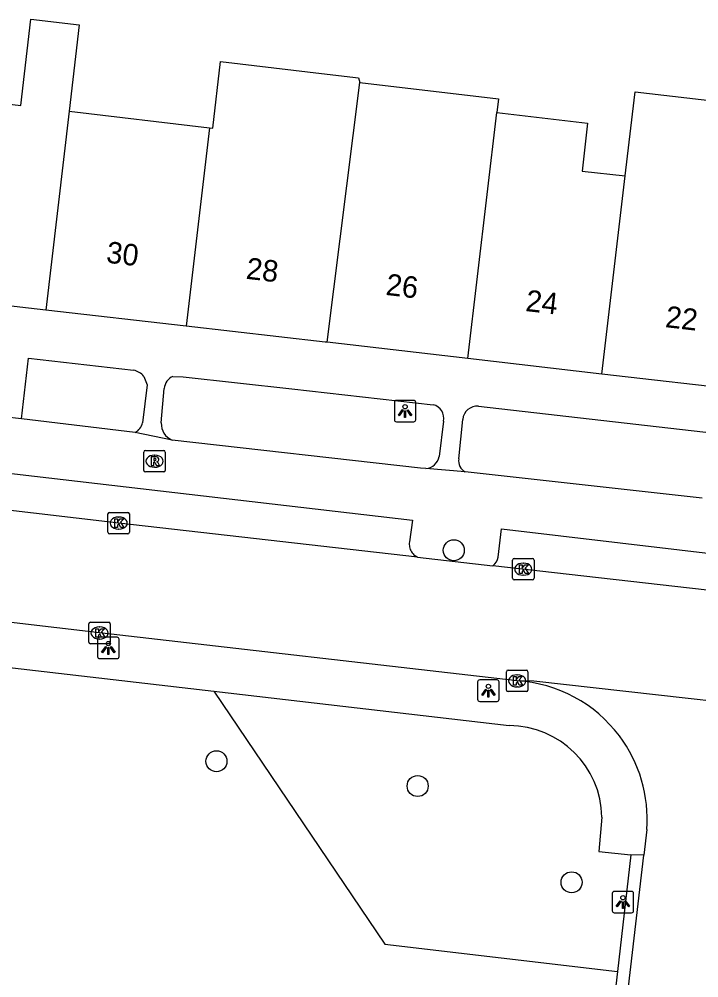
# Model space of a CAD drawing. Extents: x 161696 to 162377, y 380761 to 381673.
# Drawn here: x 162153.87 to 162185.51, y 380898.88 to 380943.5 of the extents above; entities that cross this region are included whole.
import ezdxf

# ---------------------------------------------------------------- set-up
doc = ezdxf.new("R2010")
doc.units = 0
for name, color, linetype in [('IMGEO_Boom', 7, 'Continuous'), ('IMGEO_Groenvoorziening', 7, 'Continuous'), ('IMGEO_Kolk', 7, 'Continuous'), ('IMGEO_Lichtpunt', 7, 'Continuous'), ('IMGEO_Pand', 7, 'Continuous'), ('IMGEO_Pand_nummerreeks', 7, 'Continuous'), ('IMGEO_Rijbaan_lokaal_open', 7, 'Continuous'), ('IMGEO_Rioolput', 7, 'Continuous'), ('IMGEO_Voetpad_open', 7, 'Continuous')]:
    doc.layers.add(name, color=color, linetype=linetype)

msp = doc.modelspace()

# ---------------------------------------------------------------- linework, layer by layer
at = {"layer": 'IMGEO_Boom'}
for centre in [(162174.101, 380918.781), (162163.053, 380908.961), (162172.418, 380907.808), (162179.585, 380903.327)]:
    msp.add_circle(centre, 0.489, dxfattribs=at)
at = {"layer": 'IMGEO_Groenvoorziening'}
msp.add_lwpolyline([(162162.923, 380912.217), (162170.889, 380900.442), (162181.716, 380899.182)], dxfattribs=at)
at = {"layer": 'IMGEO_Kolk'}
for p, q in [((162158, 380919.62), (162158, 380920.472)), ((162158.075, 380920.546), (162158.927, 380920.546)), ((162158.488, 380920.326), (162158.513, 380920.326)), ((162159.001, 380920.472), (162159.001, 380919.62)), ((162158.927, 380919.546), (162158.075, 380919.546)), ((162158.511, 380919.766), (162158.486, 380919.766)), ((162176.835, 380917.476), (162176.835, 380918.328)), ((162176.91, 380918.402), (162177.762, 380918.402)), ((162177.323, 380918.182), (162177.348, 380918.182)), ((162177.836, 380918.328), (162177.836, 380917.476)), ((162177.346, 380917.622), (162177.321, 380917.622)), ((162177.762, 380917.402), (162176.91, 380917.402)), ((162157.185, 380915.431), (162158.037, 380915.431)), ((162157.11, 380914.505), (162157.11, 380915.357)), ((162157.598, 380915.211), (162157.623, 380915.211)), ((162158.111, 380915.357), (162158.111, 380914.505)), ((162157.621, 380914.651), (162157.596, 380914.651)), ((162158.037, 380914.431), (162157.185, 380914.431)), ((162176.627, 380913.202), (162177.479, 380913.202)), ((162176.552, 380912.276), (162176.552, 380913.128)), ((162177.04, 380912.982), (162177.065, 380912.982)), ((162177.553, 380913.128), (162177.553, 380912.276)), ((162177.063, 380912.422), (162177.038, 380912.422)), ((162177.479, 380912.202), (162176.627, 380912.202))]:
    msp.add_line(p, q, dxfattribs=at)
for points in [[(162158, 380919.62), (162158, 380920.472)], [(162158.075, 380920.546), (162158.927, 380920.546)], [(162159.001, 380920.472), (162159.001, 380919.62)], [(162158.321, 380920.246), (162158.444, 380920.246), (162158.444, 380920.095), (162158.574, 380920.246), (162158.738, 380920.246), (162158.592, 380920.095), (162158.745, 380919.846), (162158.593, 380919.846), (162158.508, 380920.01), (162158.444, 380919.943), (162158.444, 380919.846), (162158.321, 380919.846), (162158.321, 380920.246)], [(162158.927, 380919.546), (162158.075, 380919.546)], [(162176.835, 380917.476), (162176.835, 380918.328)], [(162176.91, 380918.402), (162177.762, 380918.402)], [(162177.156, 380918.102), (162177.279, 380918.102), (162177.279, 380917.951), (162177.409, 380918.102), (162177.573, 380918.102), (162177.427, 380917.951), (162177.58, 380917.702), (162177.428, 380917.702), (162177.343, 380917.866), (162177.279, 380917.799), (162177.279, 380917.702), (162177.156, 380917.702), (162177.156, 380918.102)], [(162177.836, 380918.328), (162177.836, 380917.476)], [(162177.762, 380917.402), (162176.91, 380917.402)], [(162157.185, 380915.431), (162158.037, 380915.431)], [(162157.11, 380914.505), (162157.11, 380915.357)], [(162157.431, 380915.131), (162157.554, 380915.131), (162157.554, 380914.98), (162157.684, 380915.131), (162157.848, 380915.131), (162157.702, 380914.98), (162157.855, 380914.731), (162157.703, 380914.731), (162157.618, 380914.895), (162157.554, 380914.828), (162157.554, 380914.731), (162157.431, 380914.731), (162157.431, 380915.131)], [(162158.111, 380915.357), (162158.111, 380914.505)], [(162158.037, 380914.431), (162157.185, 380914.431)], [(162176.627, 380913.202), (162177.479, 380913.202)], [(162176.552, 380912.276), (162176.552, 380913.128)], [(162176.873, 380912.902), (162176.996, 380912.902), (162176.996, 380912.751), (162177.126, 380912.902), (162177.29, 380912.902), (162177.144, 380912.751), (162177.297, 380912.502), (162177.145, 380912.502), (162177.06, 380912.666), (162176.996, 380912.599), (162176.996, 380912.502), (162176.873, 380912.502), (162176.873, 380912.902)], [(162177.553, 380913.128), (162177.553, 380912.276)], [(162177.479, 380912.202), (162176.627, 380912.202)]]:
    msp.add_lwpolyline(points, dxfattribs=at)
for centre, start, end in [((162158.077, 380920.47), 91.552, 178.448), ((162158.077, 380920.47), 91.552, 178.448), ((162158.925, 380920.47), 1.552, 88.448), ((162158.925, 380920.47), 1.552, 88.448), ((162158.077, 380919.622), 181.552, 268.448), ((162158.077, 380919.622), 181.552, 268.448), ((162158.925, 380919.622), 271.552, 358.448), ((162158.925, 380919.622), 271.552, 358.448), ((162176.912, 380918.326), 91.552, 178.448), ((162176.912, 380918.326), 91.552, 178.448), ((162177.76, 380918.326), 1.552, 88.448), ((162177.76, 380918.326), 1.552, 88.448), ((162176.912, 380917.478), 181.552, 268.448), ((162176.912, 380917.478), 181.552, 268.448), ((162177.76, 380917.478), 271.552, 358.448), ((162177.76, 380917.478), 271.552, 358.448), ((162157.187, 380915.355), 91.552, 178.448), ((162157.187, 380915.355), 91.552, 178.448), ((162158.035, 380915.355), 1.552, 88.448), ((162158.035, 380915.355), 1.552, 88.448), ((162157.187, 380914.507), 181.552, 268.448), ((162157.187, 380914.507), 181.552, 268.448), ((162158.035, 380914.507), 271.552, 358.448), ((162158.035, 380914.507), 271.552, 358.448), ((162176.629, 380913.126), 91.552, 178.448), ((162176.629, 380913.126), 91.552, 178.448), ((162177.477, 380913.126), 1.552, 88.448), ((162177.477, 380913.126), 1.552, 88.448), ((162176.629, 380912.278), 181.552, 268.448), ((162176.629, 380912.278), 181.552, 268.448), ((162177.477, 380912.278), 271.552, 358.448), ((162177.477, 380912.278), 271.552, 358.448)]:
    msp.add_arc(centre, 0.0765, start, end, dxfattribs=at)
for centre, major_axis, ratio, start_param, end_param in [((162158.487, 380920.046), (-0.387, 0.002), 0.722429, 4.712389, 7.853982), ((162158.512, 380920.046), (-0.39, 0.002), 0.717154, 1.570796, 4.712389), ((162177.322, 380917.902), (-0.387, 0.002), 0.722429, 4.712389, 7.853982), ((162177.347, 380917.902), (-0.39, 0.002), 0.717154, 1.570796, 4.712389), ((162157.597, 380914.931), (-0.387, 0.002), 0.722429, 4.712389, 7.853982), ((162157.622, 380914.931), (-0.39, 0.002), 0.717154, 1.570796, 4.712389), ((162177.039, 380912.702), (-0.387, 0.002), 0.722429, 4.712389, 7.853982), ((162177.064, 380912.702), (-0.39, 0.002), 0.717154, 1.570796, 4.712389)]:
    msp.add_ellipse(centre, major_axis=major_axis, ratio=ratio, start_param=start_param, end_param=end_param, dxfattribs=at)
at = {"layer": 'IMGEO_Lichtpunt'}
for p, q in [((162171.336, 380925.663), (162171.336, 380924.856)), ((162171.336, 380925.663), (162171.336, 380924.856)), ((162172.238, 380925.758), (162171.43, 380925.758)), ((162172.238, 380925.758), (162171.43, 380925.758)), ((162172.332, 380924.856), (162172.332, 380925.663)), ((162172.332, 380924.856), (162172.332, 380925.663)), ((162171.43, 380924.762), (162172.238, 380924.762)), ((162171.43, 380924.762), (162172.238, 380924.762)), ((162157.521, 380914.638), (162157.521, 380913.831)), ((162157.521, 380914.638), (162157.521, 380913.831)), ((162158.423, 380914.733), (162157.615, 380914.733)), ((162158.423, 380914.733), (162157.615, 380914.733)), ((162158.517, 380913.831), (162158.517, 380914.638)), ((162158.517, 380913.831), (162158.517, 380914.638)), ((162157.615, 380913.737), (162158.423, 380913.737)), ((162157.615, 380913.737), (162158.423, 380913.737)), ((162176.113, 380912.746), (162175.305, 380912.746)), ((162176.113, 380912.746), (162175.305, 380912.746)), ((162175.211, 380912.651), (162175.211, 380911.844)), ((162175.211, 380912.651), (162175.211, 380911.844)), ((162176.207, 380911.844), (162176.207, 380912.651)), ((162176.207, 380911.844), (162176.207, 380912.651)), ((162175.305, 380911.75), (162176.113, 380911.75)), ((162175.305, 380911.75), (162176.113, 380911.75)), ((162182.378, 380902.903), (162181.57, 380902.903)), ((162182.378, 380902.903), (162181.57, 380902.903)), ((162181.476, 380902.808), (162181.476, 380902.001)), ((162181.476, 380902.808), (162181.476, 380902.001)), ((162182.472, 380902.001), (162182.472, 380902.808)), ((162182.472, 380902.001), (162182.472, 380902.808)), ((162181.57, 380901.907), (162182.378, 380901.907)), ((162181.57, 380901.907), (162182.378, 380901.907))]:
    msp.add_line(p, q, dxfattribs=at)
for points in [[(162171.71, 380925.327), (162171.749, 380925.299), (162171.561, 380925.037), (162171.523, 380925.064), (162171.71, 380925.327)], [(162171.812, 380925.279), (162171.859, 380925.279), (162171.859, 380924.957), (162171.812, 380924.957), (162171.812, 380925.279)], [(162171.922, 380925.299), (162171.96, 380925.326), (162172.147, 380925.064), (162172.108, 380925.036), (162171.922, 380925.299)], [(162157.895, 380914.302), (162157.934, 380914.274), (162157.746, 380914.012), (162157.708, 380914.039), (162157.895, 380914.302)], [(162157.997, 380914.254), (162158.044, 380914.254), (162158.044, 380913.932), (162157.997, 380913.932), (162157.997, 380914.254)], [(162158.107, 380914.274), (162158.145, 380914.301), (162158.332, 380914.039), (162158.293, 380914.011), (162158.107, 380914.274)], [(162175.585, 380912.315), (162175.624, 380912.287), (162175.436, 380912.025), (162175.398, 380912.052), (162175.585, 380912.315)], [(162175.687, 380912.267), (162175.734, 380912.267), (162175.734, 380911.945), (162175.687, 380911.945), (162175.687, 380912.267)], [(162175.797, 380912.287), (162175.835, 380912.314), (162176.022, 380912.052), (162175.983, 380912.024), (162175.797, 380912.287)], [(162181.85, 380902.472), (162181.889, 380902.444), (162181.701, 380902.182), (162181.663, 380902.209), (162181.85, 380902.472)], [(162181.952, 380902.424), (162181.999, 380902.424), (162181.999, 380902.102), (162181.952, 380902.102), (162181.952, 380902.424)], [(162182.062, 380902.444), (162182.1, 380902.471), (162182.287, 380902.209), (162182.248, 380902.181), (162182.062, 380902.444)]]:
    msp.add_lwpolyline(points, dxfattribs=at)
for centre in [(162171.835, 380925.461), (162158.02, 380914.436), (162175.71, 380912.449), (162181.975, 380902.606)]:
    msp.add_circle(centre, 0.0994, dxfattribs=at)
for centre, start, end in [((162171.43, 380925.663), 90, 180), ((162171.43, 380925.663), 90, 180), ((162172.238, 380925.663), 0, 90), ((162172.238, 380925.663), 0, 90), ((162171.43, 380924.856), 180, 270), ((162171.43, 380924.856), 180, 270), ((162172.238, 380924.856), 270, 0), ((162172.238, 380924.856), 270, 360), ((162157.615, 380914.638), 90, 180), ((162157.615, 380914.638), 90, 180), ((162158.423, 380914.638), 0, 90), ((162158.423, 380914.638), 0, 90), ((162157.615, 380913.831), 180, 270), ((162157.615, 380913.831), 180, 270), ((162158.423, 380913.831), 270, 0), ((162158.423, 380913.831), 270, 360), ((162175.305, 380912.651), 90, 180), ((162175.305, 380912.651), 90, 180), ((162176.113, 380912.651), 0, 90), ((162176.113, 380912.651), 0, 90), ((162175.305, 380911.844), 180, 270), ((162175.305, 380911.844), 180, 270), ((162176.113, 380911.844), 270, 0), ((162176.113, 380911.844), 270, 360), ((162181.57, 380902.808), 90, 180), ((162181.57, 380902.808), 90, 180), ((162182.378, 380902.808), 0, 90), ((162182.378, 380902.808), 0, 90), ((162181.57, 380902.001), 180, 270), ((162181.57, 380902.001), 180, 270), ((162182.378, 380902.001), 270, 0), ((162182.378, 380902.001), 270, 360)]:
    msp.add_arc(centre, 0.0946, start, end, dxfattribs=at)
at = {"layer": 'IMGEO_Pand'}
for points in [[(162148.655, 380930.7), (162148.848, 380932.339), (162145.84, 380932.694), (162146.545, 380938.673), (162149.553, 380938.318), (162149.749, 380939.976), (162153.942, 380939.481), (162154.414, 380943.502), (162156.661, 380943.237), (162156.19, 380939.216)], [(162162.732, 380938.443), (162162.879, 380938.426), (162163.245, 380941.527), (162168.211, 380940.941), (162169.663, 380940.77), (162169.722, 380940.558)], [(162168.21, 380928.463), (162169.722, 380940.558)], [(162169.722, 380940.558), (162176.175, 380939.797), (162176.102, 380939.161)], [(162182.082, 380936.203), (162182.337, 380938.426), (162182.537, 380940.116), (162189.348, 380939.336)], [(162156.19, 380939.216), (162155.105, 380929.962)], [(162156.19, 380939.216), (162162.732, 380938.443)], [(162174.757, 380927.705), (162176.102, 380939.161)], [(162176.102, 380939.161), (162180.326, 380938.663), (162180.07, 380936.433), (162182.082, 380936.203)], [(162162.732, 380938.443), (162161.646, 380929.214)], [(162180.993, 380926.984), (162182.082, 380936.203)], [(162155.105, 380929.962), (162148.655, 380930.7)], [(162161.646, 380929.214), (162155.105, 380929.962)], [(162168.21, 380928.463), (162168.105, 380928.475), (162161.646, 380929.214)], [(162174.757, 380927.705), (162168.21, 380928.463)], [(162180.993, 380926.984), (162174.757, 380927.705)], [(162187.797, 380926.197), (162180.993, 380926.984)]]:
    msp.add_lwpolyline(points, dxfattribs=at)
at = {"layer": 'IMGEO_Rijbaan_lokaal_open'}
for points in [[(162172.418, 380918.461), (162158.501, 380920.045), (162144.319, 380921.71)], [(162172.418, 380918.461), (162175.911, 380918.063)], [(162234.33, 380911.127), (162231.163, 380911.496), (162217.557, 380913.256), (162194.36, 380915.961), (162175.911, 380918.063)], [(162177.053, 380912.703), (162157.612, 380914.932), (162140.919, 380916.892)], [(162194.485, 380910.711), (162193.581, 380910.917), (162177.833, 380912.69), (162177.053, 380912.703)], [(162183.085, 380905.785), (162182.945, 380904.583)], [(162179.646, 380876.207), (162182.945, 380904.583)]]:
    msp.add_lwpolyline(points, dxfattribs=at)
for centre, radius, start, end in [((162176.652, 380906.266), 6.449, 36.9292, 86.4391), ((162176.647, 380906.263), 6.455, 355.754, 36.924)]:
    msp.add_arc(centre, radius, start, end, dxfattribs=at)
at = {"layer": 'IMGEO_Rioolput'}
for p, q in [((162159.745, 380923.427), (162160.597, 380923.427)), ((162159.67, 380922.501), (162159.67, 380923.353)), ((162160.158, 380923.207), (162160.183, 380923.207)), ((162160.671, 380923.353), (162160.671, 380922.501)), ((162160.181, 380922.647), (162160.156, 380922.647)), ((162160.597, 380922.427), (162159.745, 380922.427))]:
    msp.add_line(p, q, dxfattribs=at)
for points in [[(162159.745, 380923.427), (162160.597, 380923.427)], [(162159.67, 380922.501), (162159.67, 380923.353)], [(162160.259, 380923.125), (162160.007, 380923.127), (162160.007, 380922.727)], [(162160.185, 380923.046), (162160.131, 380923.046), (162160.131, 380922.965)], [(162160.131, 380922.965), (162160.183, 380922.965)], [(162160.671, 380923.353), (162160.671, 380922.501)], [(162160.007, 380922.727), (162160.131, 380922.727), (162160.131, 380922.889), (162160.142, 380922.889)], [(162160.189, 380922.86), (162160.26, 380922.727), (162160.4, 380922.727), (162160.335, 380922.853)], [(162160.597, 380922.427), (162159.745, 380922.427)]]:
    msp.add_lwpolyline(points, dxfattribs=at)
for centre, radius, start, end in [((162159.747, 380923.351), 0.0765, 91.552, 178.448), ((162159.747, 380923.351), 0.0765, 91.552, 178.448), ((162160.595, 380923.351), 0.0765, 1.552, 88.448), ((162160.595, 380923.351), 0.0765, 1.552, 88.448), ((162160.167, 380923.154), 0.19, 274.7715, 282.9687), ((162160.191, 380922.95), 0.0964, 77.0061, 93.1865), ((162160.205, 380923.007), 0.0378, 276.6634, 79.6772), ((162160.258, 380923.015), 0.109, 350.3612, 89.416), ((162160.256, 380923.015), 0.112, 277.5842, 350.9817), ((162159.747, 380922.503), 0.0765, 181.552, 268.448), ((162159.747, 380922.503), 0.0765, 181.552, 268.448), ((162160.141, 380922.836), 0.0533, 26.0293, 88.6989), ((162160.24, 380922.8), 0.108, 29.5134, 73.7905), ((162160.595, 380922.503), 0.0765, 271.552, 358.448), ((162160.595, 380922.503), 0.0765, 271.552, 358.448)]:
    msp.add_arc(centre, radius, start, end, dxfattribs=at)
for centre, major_axis, ratio, start_param, end_param in [((162160.157, 380922.927), (-0.387, 0.002), 0.722429, 4.712389, 7.853982), ((162160.182, 380922.927), (-0.39, 0.002), 0.717154, 1.570796, 4.712389)]:
    msp.add_ellipse(centre, major_axis=major_axis, ratio=ratio, start_param=start_param, end_param=end_param, dxfattribs=at)
at = {"layer": 'IMGEO_Voetpad_open'}
for points in [[(162153.979, 380924.897), (162154.306, 380927.722), (162159.191, 380927.157)], [(162159.671, 380926.871), (162159.824, 380926.485), (162159.608, 380924.721)], [(162161.027, 380926.872), (162161.497, 380926.854), (162166.566, 380926.294), (162173.145, 380925.558)], [(162160.485, 380924.708), (162160.624, 380926.307)], [(162175.244, 380925.487), (162186.232, 380924.235)], [(162153.979, 380924.897), (162153.157, 380924.996)], [(162159.272, 380924.264), (162153.979, 380924.897)], [(162173.614, 380924.784), (162173.419, 380923.148)], [(162174.337, 380923.033), (162174.515, 380924.874)], [(162160.992, 380923.909), (162159.272, 380924.264)], [(162172.806, 380922.582), (162172.549, 380922.602), (162160.992, 380923.909)], [(162144.831, 380923.365), (162172.178, 380920.182), (162172.037, 380919.174), (162172.03, 380919.114), (162172.029, 380919.054), (162172.033, 380918.994), (162172.043, 380918.935), (162172.057, 380918.877), (162172.077, 380918.82), (162172.102, 380918.766), (162172.132, 380918.713), (162172.166, 380918.664), (162172.204, 380918.618), (162172.246, 380918.575), (162172.292, 380918.537), (162172.342, 380918.503), (162172.394, 380918.473), (162172.418, 380918.461)], [(162174.637, 380922.44), (162172.806, 380922.582)], [(162185.669, 380921.214), (162174.637, 380922.44)], [(162176.171, 380918.467), (162176.321, 380919.783), (162233.539, 380913.036), (162236.135, 380912.951), (162238.109, 380913.042), (162241.292, 380913.209), (162242.624, 380913.349), (162246.189, 380913.913), (162247.621, 380914.14), (162247.804, 380913.155)], [(162130.514, 380915.971), (162162.923, 380912.217)], [(162162.923, 380912.217), (162176.671, 380910.624)], [(162180.998, 380906.358), (162180.846, 380904.754), (162182.348, 380904.613)], [(162182.348, 380904.613), (162181.716, 380899.182)], [(162182.945, 380904.583), (162182.348, 380904.613)], [(162181.716, 380899.182), (162179.111, 380876.785)]]:
    msp.add_lwpolyline(points, dxfattribs=at)
for centre, radius, start, end in [((162159.064, 380926.398), 0.77, 37.9348, 80.4894), ((162161.244, 380926.291), 0.62, 110.4868, 178.5146), ((162172.986, 380924.933), 0.645, 346.674, 75.7529), ((162175.194, 380924.806), 0.682, 85.8012, 174.3183), ((162158.962, 380924.844), 0.658, 298.1306, 349.2205), ((162161.285, 380924.656), 0.802, 176.2529, 248.5409), ((162172.731, 380923.278), 0.7, 276.1575, 349.2768), ((162174.863, 380922.927), 0.537, 168.5732, 245.0967), ((162175.546, 380918.584), 0.636, 305.0329, 349.4393), ((162176.646, 380906.271), 4.353, 1.141, 89.6725)]:
    msp.add_arc(centre, radius, start, end, dxfattribs=at)

# ---------------------------------------------------------------- texts
at = {"layer": 'IMGEO_Pand_nummerreeks'}
for s, rotation, p in [('30', 353.4197, (162157.889, 380932.172)), ('28', 353.4197, (162164.397, 380931.421)), ('26', 353.4197, (162170.902, 380930.67)), ('24', 353.4224, (162177.41, 380929.92)), ('22', 353.4224, (162183.915, 380929.17))]:
    msp.add_text(s, height=1, rotation=rotation, dxfattribs=at).set_placement(p)

doc.saveas('drawing.dxf')
